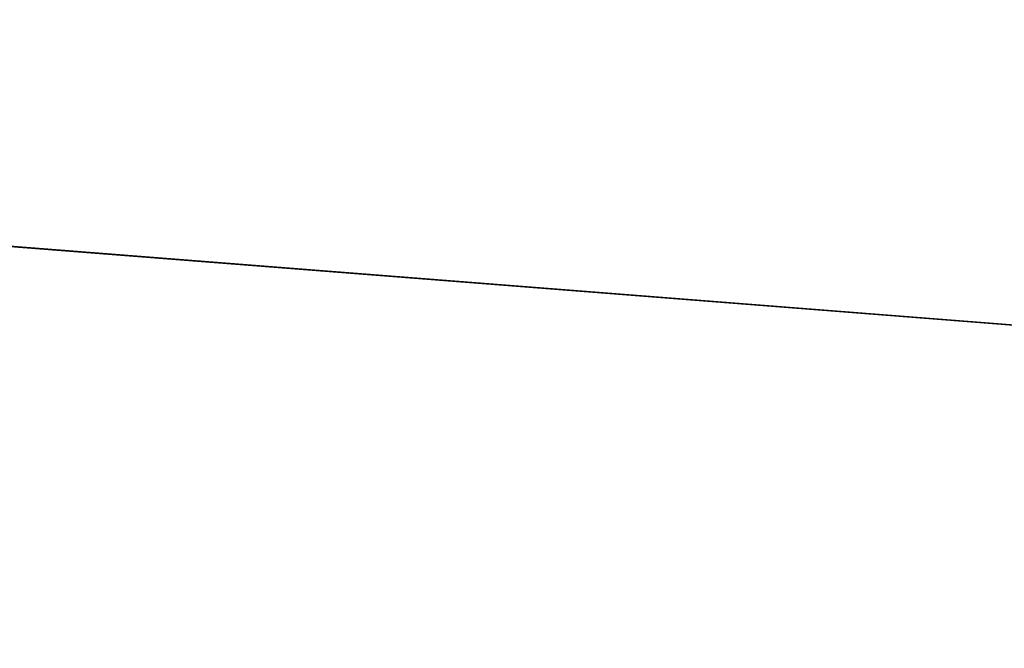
# Model space of a CAD drawing. Header units: millimetres. Extents: x -603 to 3703, y -120 to 249.
# Tile 500 of 656: x 1350 to 1388, y 28 to 52. Entities that reach past the tile are written whole.
import ezdxf

# ---------------------------------------------------------------- set-up
doc = ezdxf.new("R2010")
doc.units = ezdxf.units.MM
doc.layers.add('152', color=7, linetype='Continuous', true_color=0xffffff)

# ---------------------------------------------------------------- blocks, each defined once
blk = doc.blocks.new('UG_SURFACE_002')
at = {"layer": '152', "color": 252, "linetype": 'Continuous', "lineweight": 35}
for points in [[(2177.5, -30, 2213), (2177.5, 229.8, 2213), (822.5, 229.8, 2213), (822.5, -30, 2213)], [(972.5, -30, 2063), (972.5, 229.8, 2063), (2027.5, 229.8, 2063), (2027.5, -30, 2063)]]:
    blk.add_3dface(points, dxfattribs=at)
blk = doc.blocks.new('UG_SURFACE_129')
at = {"layer": '152', "color": 7, "linetype": 'Continuous', "lineweight": 35}
for points in [[(1971.15, 10.45, 2004.65), (1971.15, 228.45, 2004.65), (1028.85, 228.45, 2004.65), (1028.85, 10.45, 2004.65)], [(1029, 10.45, 2004.5), (1029, 228.45, 2004.5), (1971, 228.45, 2004.5), (1971, 10.45, 2004.5)]]:
    blk.add_3dface(points, dxfattribs=at)
blk = doc.blocks.new('UG_SURFACE_130')
at = {"layer": '152', "color": 41, "linetype": 'Continuous', "lineweight": 35}
for points in [[(1971.15, 228.45, 2004.65), (1971.15, 10.45, 2004.65), (1028.85, 10.45, 2004.65), (1028.85, 228.45, 2004.65)], [(1985, 18.3, 2018.5), (1985, 70.3, 2018.5), (1015, 70.3, 2018.5), (1015, 18.3, 2018.5)]]:
    blk.add_3dface(points, dxfattribs=at)
blk = doc.blocks.new('UG_SURFACE_145')
at = {"layer": '152', "color": 252, "linetype": 'Continuous', "lineweight": 35}
for points in [[(1315.867, 23.101, 2021), (1609.133, 23.101, 2021), (1013.5, 69.8, 2021)], [(1609.133, 23.101, 2021), (1611.633, 23.101, 2021), (1986.5, 69.8, 2021), (1013.5, 69.8, 2021)], [(1013.5, 69.8, 2019.5), (1609.133, 23.101, 2019.5), (1315.867, 23.101, 2019.5)], [(1013.5, 69.8, 2019.5), (1986.5, 69.8, 2019.5), (1611.633, 23.101, 2019.5), (1609.133, 23.101, 2019.5)]]:
    blk.add_3dface(points, dxfattribs=at)
blk = doc.blocks.new('UG_SURFACE_154')
at = {"layer": '152', "color": 252, "linetype": 'Continuous', "lineweight": 35}
for points in [[(1011, -46.92, 2022.5), (1989, -46.92, 2022.5), (1989, 62.92, 2022.5), (1011, 62.92, 2022.5)], [(1012.5, -46.92, 2021), (1012.5, 62.92, 2021), (1987.5, 62.92, 2021), (1987.5, -46.92, 2021)]]:
    blk.add_3dface(points, dxfattribs=at)

msp = doc.modelspace()

# ---------------------------------------------------------------- block references
at = {"layer": '152', "color": 252, "linetype": 'Continuous', "lineweight": -3, "true_color": 0x939598}
for name in ['UG_SURFACE_129', 'UG_SURFACE_002', 'UG_SURFACE_130', 'UG_SURFACE_154', 'UG_SURFACE_145']:
    msp.add_blockref(name, (0, 0), dxfattribs=at)

doc.saveas('drawing.dxf')
